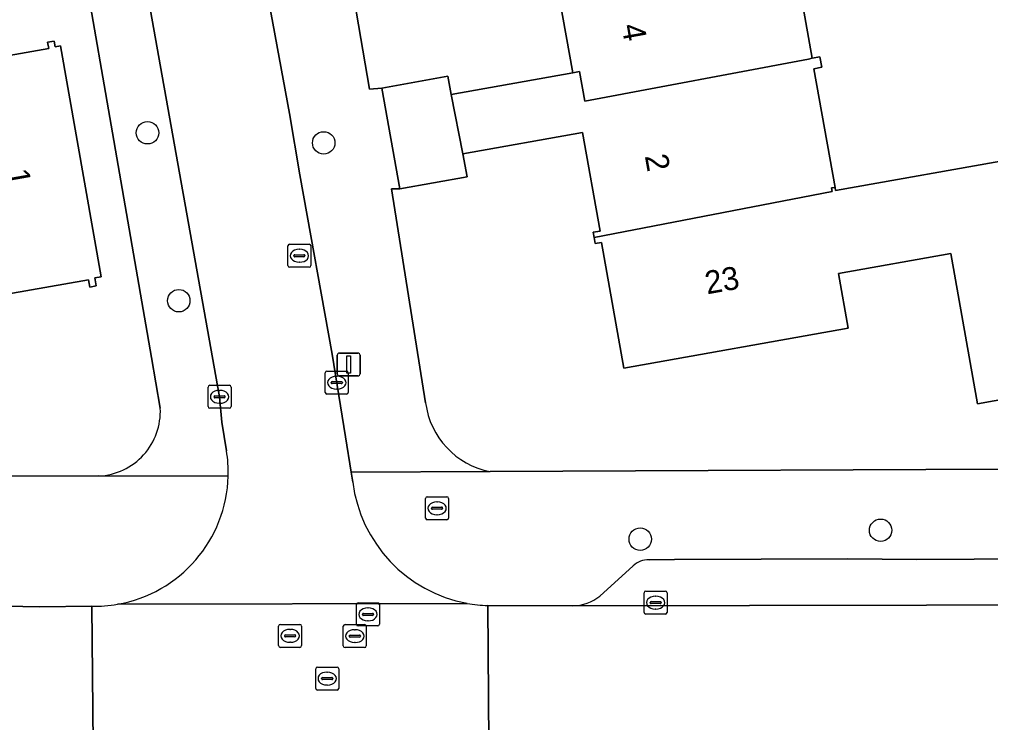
# Model space of a CAD drawing. Extents: x 157793 to 159380, y 380877 to 382313.
# Drawn here: x 158312.16 to 158354.41, y 381260.34 to 381290.94 of the extents above; entities that cross this region are included whole.
import ezdxf

# ---------------------------------------------------------------- set-up
doc = ezdxf.new("R2010")
doc.units = 0
for name, color, linetype in [('IMGEO_Boom', 7, 'Continuous'), ('IMGEO_Brandkraan', 7, 'Continuous'), ('IMGEO_Erf', 7, 'Continuous'), ('IMGEO_Kolk', 7, 'Continuous'), ('IMGEO_Lichtmast', 7, 'Continuous'), ('IMGEO_Pand', 7, 'Continuous'), ('IMGEO_Pand_nummerreeks', 7, 'Continuous'), ('IMGEO_Parkeervlak_open', 7, 'Continuous'), ('IMGEO_Rijbaan_lokaal_gesloten', 7, 'Continuous'), ('IMGEO_Rijbaan_lokaal_open', 7, 'Continuous'), ('IMGEO_Rioolput', 7, 'Continuous'), ('IMGEO_Voetpad_open', 7, 'Continuous')]:
    doc.layers.add(name, color=color, linetype=linetype)

msp = doc.modelspace()

# ---------------------------------------------------------------- linework, layer by layer
at = {"layer": 'IMGEO_Boom'}
for centre in [(158317.73, 381286.003), (158325.396, 381285.56), (158319.091, 381278.696), (158349.626, 381268.704), (158339.169, 381268.317)]:
    msp.add_circle(centre, 0.489, dxfattribs=at)
at = {"layer": 'IMGEO_Brandkraan'}
for p, q in [((158329.829, 381269.236), (158329.829, 381270.088)), ((158329.904, 381270.162), (158330.756, 381270.162)), ((158330.317, 381269.942), (158330.342, 381269.942)), ((158330.83, 381270.088), (158330.83, 381269.236)), ((158330.088, 381269.656), (158330.088, 381269.668)), ((158330.526, 381269.619), (158330.128, 381269.619)), ((158330.131, 381269.705), (158330.529, 381269.705)), ((158330.572, 381269.668), (158330.572, 381269.656)), ((158330.756, 381269.162), (158329.904, 381269.162)), ((158330.34, 381269.382), (158330.315, 381269.382))]:
    msp.add_line(p, q, dxfattribs=at)
for points in [[(158329.829, 381269.236), (158329.829, 381270.088)], [(158329.904, 381270.162), (158330.756, 381270.162)], [(158330.83, 381270.088), (158330.83, 381269.236)], [(158330.756, 381269.162), (158329.904, 381269.162)]]:
    msp.add_lwpolyline(points, dxfattribs=at)
for centre, radius, start, end in [((158329.906, 381270.086), 0.0765, 91.552, 178.448), ((158329.906, 381270.086), 0.0765, 91.552, 178.448), ((158330.754, 381270.086), 0.0765, 1.552, 88.448), ((158330.754, 381270.086), 0.0765, 1.552, 88.448), ((158330.128, 381269.665), 0.0403, 85.8775, 175.7526), ((158330.125, 381269.655), 0.0366, 178.938, 274.7102), ((158330.529, 381269.662), 0.043, 264.8664, 352.4533), ((158330.533, 381269.667), 0.0386, 1.7309, 96.639), ((158329.906, 381269.238), 0.0765, 181.552, 268.448), ((158329.906, 381269.238), 0.0765, 181.552, 268.448), ((158330.754, 381269.238), 0.0765, 271.552, 358.448), ((158330.754, 381269.238), 0.0765, 271.552, 358.448)]:
    msp.add_arc(centre, radius, start, end, dxfattribs=at)
for centre, major_axis, ratio, start_param, end_param in [((158330.316, 381269.662), (-0.387, 0.002), 0.722429, 4.712389, 7.853982), ((158330.341, 381269.662), (-0.39, 0.002), 0.717154, 1.570796, 4.712389)]:
    msp.add_ellipse(centre, major_axis=major_axis, ratio=ratio, start_param=start_param, end_param=end_param, dxfattribs=at)
at = {"layer": 'IMGEO_Erf'}
for points in [[(158318.288, 381274.019), (158317.903, 381276.217), (158313.302, 381302.722)], [(158345.703, 381294.572), (158346.649, 381289.246), (158346.982, 381289.305), (158347.063, 381288.851), (158346.727, 381288.791), (158347.644, 381283.627), (158347.668, 381283.494), (158355.51, 381284.888)], [(158308.165, 381288.747), (158313.434, 381289.672), (158313.387, 381289.939), (158313.67, 381289.989), (158313.713, 381289.744), (158313.952, 381289.786), (158315.717, 381279.732), (158315.437, 381279.683), (158315.498, 381279.335), (158315.223, 381279.287), (158315.166, 381279.607), (158309.951, 381278.691)], [(158352.682, 381280.748), (158347.788, 381279.879), (158348.21, 381277.5), (158338.451, 381275.766), (158337.479, 381281.232), (158337.212, 381281.185), (158337.167, 381281.44), (158337.126, 381281.673), (158337.424, 381281.726), (158336.661, 381286.018), (158331.455, 381285.093), (158331.634, 381284.085), (158328.708, 381283.565), (158328.34, 381283.56), (158329.832, 381274.251)], [(158332.634, 381271.258), (158357.912, 381271.377), (158357.299, 381274.826), (158353.846, 381274.202), (158352.682, 381280.748)], [(158242.989, 381270.941), (158315.615, 381271.068)]]:
    msp.add_lwpolyline(points, dxfattribs=at)
msp.add_lwpolyline([(158329.578, 381295.185), (158326.727, 381294.678), (158326.241, 381294.61), (158327.383, 381287.904), (158327.928, 381287.95), (158330.798, 381288.46), (158330.938, 381287.67), (158336.231, 381288.611), (158335.498, 381292.735), (158335.147, 381292.672), (158335.108, 381292.894), (158335.068, 381293.119), (158335.466, 381293.19), (158334.734, 381297.313), (158329.37, 381296.36)], close=True, dxfattribs=at)
for centre, radius, start, end in [((158333.304, 381274.693), 3.5, 187.2542, 258.9702), ((158315.478, 381273.878), 2.813, 272.7881, 2.8716)]:
    msp.add_arc(centre, radius, start, end, dxfattribs=at)
at = {"layer": 'IMGEO_Kolk'}
for p, q in [((158325.465, 381274.704), (158325.465, 381275.556)), ((158325.54, 381275.63), (158326.392, 381275.63)), ((158325.953, 381275.41), (158325.978, 381275.41)), ((158326.466, 381275.556), (158326.466, 381274.704)), ((158320.365, 381274.087), (158320.365, 381274.939)), ((158320.44, 381275.013), (158321.292, 381275.013)), ((158321.366, 381274.939), (158321.366, 381274.087)), ((158325.724, 381275.124), (158325.724, 381275.136)), ((158326.162, 381275.087), (158325.764, 381275.087)), ((158325.767, 381275.173), (158326.165, 381275.173)), ((158326.208, 381275.136), (158326.208, 381275.124)), ((158320.624, 381274.507), (158320.624, 381274.519)), ((158320.667, 381274.556), (158321.065, 381274.556)), ((158320.853, 381274.793), (158320.878, 381274.793)), ((158321.108, 381274.519), (158321.108, 381274.507)), ((158326.392, 381274.63), (158325.54, 381274.63)), ((158325.976, 381274.85), (158325.951, 381274.85)), ((158321.062, 381274.47), (158320.664, 381274.47)), ((158320.876, 381274.233), (158320.851, 381274.233)), ((158321.292, 381274.013), (158320.44, 381274.013)), ((158339.412, 381266.056), (158340.264, 381266.056)), ((158339.337, 381265.13), (158339.337, 381265.982)), ((158339.639, 381265.599), (158340.037, 381265.599)), ((158339.825, 381265.836), (158339.85, 381265.836)), ((158340.338, 381265.982), (158340.338, 381265.13)), ((158339.596, 381265.55), (158339.596, 381265.562)), ((158340.034, 381265.513), (158339.636, 381265.513)), ((158339.848, 381265.276), (158339.823, 381265.276)), ((158340.08, 381265.562), (158340.08, 381265.55)), ((158340.264, 381265.056), (158339.412, 381265.056))]:
    msp.add_line(p, q, dxfattribs=at)
for points in [[(158325.465, 381274.704), (158325.465, 381275.556)], [(158325.54, 381275.63), (158326.392, 381275.63)], [(158326.466, 381275.556), (158326.466, 381274.704)], [(158320.365, 381274.087), (158320.365, 381274.939)], [(158320.44, 381275.013), (158321.292, 381275.013)], [(158321.366, 381274.939), (158321.366, 381274.087)], [(158326.392, 381274.63), (158325.54, 381274.63)], [(158321.292, 381274.013), (158320.44, 381274.013)], [(158339.412, 381266.056), (158340.264, 381266.056)], [(158339.337, 381265.13), (158339.337, 381265.982)], [(158340.338, 381265.982), (158340.338, 381265.13)], [(158340.264, 381265.056), (158339.412, 381265.056)]]:
    msp.add_lwpolyline(points, dxfattribs=at)
for centre, radius, start, end in [((158325.542, 381275.554), 0.0765, 91.552, 178.448), ((158325.542, 381275.554), 0.0765, 91.552, 178.448), ((158326.39, 381275.554), 0.0765, 1.552, 88.448), ((158326.39, 381275.554), 0.0765, 1.552, 88.448), ((158320.442, 381274.937), 0.0765, 91.552, 178.448), ((158320.442, 381274.937), 0.0765, 91.552, 178.448), ((158321.29, 381274.937), 0.0765, 1.552, 88.448), ((158321.29, 381274.937), 0.0765, 1.552, 88.448), ((158325.764, 381275.133), 0.0403, 85.8775, 175.7526), ((158325.761, 381275.123), 0.0366, 178.938, 274.7102), ((158326.165, 381275.13), 0.043, 264.8664, 352.4533), ((158326.169, 381275.135), 0.0386, 1.7309, 96.639), ((158320.664, 381274.516), 0.0403, 85.8775, 175.7526), ((158320.661, 381274.506), 0.0366, 178.938, 274.7102), ((158321.065, 381274.513), 0.043, 264.8664, 352.4533), ((158321.069, 381274.518), 0.0386, 1.7309, 96.639), ((158325.542, 381274.706), 0.0765, 181.552, 268.448), ((158325.542, 381274.706), 0.0765, 181.552, 268.448), ((158326.39, 381274.706), 0.0765, 271.552, 358.448), ((158326.39, 381274.706), 0.0765, 271.552, 358.448), ((158320.442, 381274.089), 0.0765, 181.552, 268.448), ((158320.442, 381274.089), 0.0765, 181.552, 268.448), ((158321.29, 381274.089), 0.0765, 271.552, 358.448), ((158321.29, 381274.089), 0.0765, 271.552, 358.448), ((158339.414, 381265.98), 0.0765, 91.552, 178.448), ((158339.414, 381265.98), 0.0765, 91.552, 178.448), ((158340.262, 381265.98), 0.0765, 1.552, 88.448), ((158340.262, 381265.98), 0.0765, 1.552, 88.448), ((158339.636, 381265.559), 0.0403, 85.8775, 175.7526), ((158340.041, 381265.561), 0.0386, 1.7309, 96.639), ((158339.633, 381265.549), 0.0366, 178.938, 274.7102), ((158340.037, 381265.556), 0.043, 264.8664, 352.4533), ((158339.414, 381265.132), 0.0765, 181.552, 268.448), ((158339.414, 381265.132), 0.0765, 181.552, 268.448), ((158340.262, 381265.132), 0.0765, 271.552, 358.448), ((158340.262, 381265.132), 0.0765, 271.552, 358.448)]:
    msp.add_arc(centre, radius, start, end, dxfattribs=at)
for centre, major_axis, ratio, start_param, end_param in [((158325.952, 381275.13), (-0.387, 0.002), 0.722429, 4.712389, 7.853982), ((158325.977, 381275.13), (-0.39, 0.002), 0.717154, 1.570796, 4.712389), ((158320.852, 381274.513), (-0.387, 0.002), 0.722429, 4.712389, 7.853982), ((158320.877, 381274.513), (-0.39, 0.002), 0.717154, 1.570796, 4.712389), ((158339.824, 381265.556), (-0.387, 0.002), 0.722429, 4.712389, 7.853982), ((158339.849, 381265.556), (-0.39, 0.002), 0.717154, 1.570796, 4.712389)]:
    msp.add_ellipse(centre, major_axis=major_axis, ratio=ratio, start_param=start_param, end_param=end_param, dxfattribs=at)
at = {"layer": 'IMGEO_Lichtmast'}
for p, q in [((158325.987, 381275.519), (158325.987, 381276.319)), ((158325.987, 381276.319), (158325.987, 381275.519)), ((158326.087, 381276.419), (158326.877, 381276.419)), ((158326.877, 381276.419), (158326.087, 381276.419)), ((158326.977, 381276.319), (158326.977, 381275.519)), ((158326.977, 381275.519), (158326.977, 381276.319)), ((158326.877, 381275.419), (158326.087, 381275.419)), ((158326.087, 381275.419), (158326.877, 381275.419))]:
    msp.add_line(p, q, dxfattribs=at)
msp.add_lwpolyline([(158326.407, 381276.294), (158326.557, 381276.294), (158326.557, 381275.544), (158326.407, 381275.544), (158326.407, 381276.294)], dxfattribs=at)
for centre, start, end in [((158326.087, 381276.319), 90, 180), ((158326.087, 381276.319), 90, 180), ((158326.877, 381276.319), 0, 90), ((158326.877, 381276.319), 360, 90), ((158326.087, 381275.519), 180, 270), ((158326.087, 381275.519), 180, 270), ((158326.877, 381275.519), 270, 0), ((158326.877, 381275.519), 270, 0)]:
    msp.add_arc(centre, 0.1, start, end, dxfattribs=at)
at = {"layer": 'IMGEO_Pand'}
for points in [[(158346.649, 381289.246), (158345.703, 381294.572), (158345.939, 381294.614), (158345.892, 381294.875), (158345.497, 381294.804), (158335.108, 381292.894), (158335.147, 381292.672), (158335.498, 381292.735), (158336.231, 381288.611), (158336.525, 381288.663), (158336.755, 381287.371), (158346.493, 381289.212)], [(158308.165, 381288.747), (158309.951, 381278.691), (158315.166, 381279.607), (158315.223, 381279.287), (158315.498, 381279.335), (158315.437, 381279.683), (158315.717, 381279.732), (158313.952, 381289.786), (158313.713, 381289.744), (158313.67, 381289.989), (158313.387, 381289.939), (158313.434, 381289.672)], [(158347.644, 381283.627), (158346.727, 381288.791), (158347.063, 381288.851), (158346.982, 381289.305), (158346.649, 381289.246), (158346.493, 381289.212), (158336.755, 381287.371), (158336.525, 381288.663), (158336.231, 381288.611), (158330.938, 381287.67), (158331.455, 381285.093), (158336.661, 381286.018), (158337.424, 381281.726), (158337.126, 381281.673), (158337.167, 381281.44), (158347.517, 381283.452), (158347.491, 381283.6)], [(158331.455, 381285.093), (158330.938, 381287.67), (158330.798, 381288.46), (158327.928, 381287.95), (158328.708, 381283.565), (158331.634, 381284.085)], [(158347.644, 381283.627), (158347.491, 381283.6), (158347.517, 381283.452), (158337.167, 381281.44), (158337.212, 381281.185), (158337.479, 381281.232), (158338.451, 381275.766), (158348.21, 381277.5), (158347.788, 381279.879), (158352.682, 381280.748), (158353.846, 381274.202), (158357.299, 381274.826), (158356.424, 381279.749), (158355.51, 381284.888), (158347.668, 381283.494)]]:
    msp.add_lwpolyline(points, close=True, dxfattribs=at)
at = {"layer": 'IMGEO_Parkeervlak_open'}
for points in [[(158340.662, 381267.433), (158339.549, 381267.413)], [(158348.205, 381267.457), (158340.662, 381267.433)], [(158351.187, 381267.439), (158348.205, 381267.457)], [(158358.727, 381267.475), (158351.187, 381267.439)], [(158338.855, 381267.157), (158337.409, 381265.84)], [(158336.235, 381265.417), (158359.308, 381265.463)]]:
    msp.add_lwpolyline(points, dxfattribs=at)
for centre, radius, start, end in [((158339.506, 381266.461), 0.953, 87.4191, 133.0765), ((158336.203, 381267.348), 1.931, 270.961, 308.6679)]:
    msp.add_arc(centre, radius, start, end, dxfattribs=at)
at = {"layer": 'IMGEO_Rijbaan_lokaal_gesloten'}
msp.add_lwpolyline([(158286.662, 381259.328), (158288.767, 381259.35), (158290.731, 381259.346), (158301.209, 381259.362), (158302.623, 381259.359), (158312.871, 381259.424), (158315.363, 381259.413), (158315.308, 381265.4), (158313.032, 381265.375), (158311.589, 381265.408), (158311.316, 381265.407), (158310.558, 381265.403), (158282.391, 381265.258)], dxfattribs=at)
msp.add_lwpolyline([(158351.694, 381259.465), (158354.637, 381259.474), (158359.295, 381259.485), (158359.308, 381265.463), (158336.235, 381265.417), (158332.537, 381265.427), (158332.578, 381259.441), (158335.765, 381259.432), (158338.41, 381259.425)], close=True, dxfattribs=at)
at = {"layer": 'IMGEO_Rijbaan_lokaal_open'}
for points in [[(158324.362, 381284.168), (158323.906, 381286.839), (158322.464, 381294.712), (158321.883, 381298.081), (158320.447, 381305.996), (158320.358, 381306.618), (158315.291, 381305.694), (158320.866, 381274.513), (158320.963, 381273.407), (158321.166, 381272.169)], [(158326.661, 381270.803), (158326.591, 381271.23), (158326.339, 381272.778), (158325.77, 381276.366), (158324.362, 381284.168)], [(158315.308, 381265.4), (158315.363, 381259.413), (158321.002, 381259.426), (158332.578, 381259.441), (158332.537, 381265.427)], [(158316.423, 381265.485), (158331.635, 381265.526)], [(158331.635, 381265.526), (158316.423, 381265.485)]]:
    msp.add_lwpolyline(points, dxfattribs=at)
for centre, radius, start, end in [((158315.536, 381271.226), 5.708, 358.3414, 9.5063), ((158315.424, 381271.218), 5.82, 279.8801, 358.4502), ((158332.753, 381271.563), 6.139, 187.1069, 259.507), ((158315.419, 381271.302), 5.903, 268.9246, 279.7942), ((158332.761, 381271.624), 6.201, 259.5408, 267.9322)]:
    msp.add_arc(centre, radius, start, end, dxfattribs=at)
at = {"layer": 'IMGEO_Rioolput'}
for p, q in [((158323.838, 381280.225), (158323.838, 381281.077)), ((158323.913, 381281.151), (158324.765, 381281.151)), ((158324.326, 381280.931), (158324.351, 381280.931)), ((158324.839, 381281.077), (158324.839, 381280.225)), ((158324.097, 381280.645), (158324.097, 381280.657)), ((158324.535, 381280.608), (158324.137, 381280.608)), ((158324.14, 381280.694), (158324.538, 381280.694)), ((158324.581, 381280.657), (158324.581, 381280.645)), ((158324.765, 381280.151), (158323.913, 381280.151)), ((158324.349, 381280.371), (158324.324, 381280.371)), ((158326.822, 381264.618), (158326.822, 381265.47)), ((158326.897, 381265.544), (158327.749, 381265.544)), ((158327.31, 381265.324), (158327.335, 381265.324)), ((158327.823, 381265.47), (158327.823, 381264.618)), ((158327.081, 381265.038), (158327.081, 381265.05)), ((158327.519, 381265.001), (158327.121, 381265.001)), ((158327.124, 381265.087), (158327.522, 381265.087)), ((158327.333, 381264.764), (158327.308, 381264.764)), ((158327.565, 381265.05), (158327.565, 381265.038)), ((158323.436, 381263.685), (158323.436, 381264.537)), ((158323.511, 381264.611), (158324.363, 381264.611)), ((158323.924, 381264.391), (158323.949, 381264.391)), ((158324.437, 381264.537), (158324.437, 381263.685)), ((158326.25, 381263.674), (158326.25, 381264.526)), ((158326.325, 381264.6), (158327.177, 381264.6)), ((158326.738, 381264.38), (158326.763, 381264.38)), ((158327.749, 381264.544), (158326.897, 381264.544)), ((158327.251, 381264.526), (158327.251, 381263.674)), ((158323.695, 381264.105), (158323.695, 381264.117)), ((158324.133, 381264.068), (158323.735, 381264.068)), ((158323.738, 381264.154), (158324.136, 381264.154)), ((158324.179, 381264.117), (158324.179, 381264.105)), ((158326.509, 381264.094), (158326.509, 381264.106)), ((158326.947, 381264.057), (158326.549, 381264.057)), ((158326.552, 381264.143), (158326.95, 381264.143)), ((158326.993, 381264.106), (158326.993, 381264.094)), ((158324.363, 381263.611), (158323.511, 381263.611)), ((158323.947, 381263.831), (158323.922, 381263.831)), ((158327.177, 381263.6), (158326.325, 381263.6)), ((158326.761, 381263.82), (158326.736, 381263.82)), ((158325.049, 381261.826), (158325.049, 381262.678)), ((158325.124, 381262.752), (158325.976, 381262.752)), ((158326.05, 381262.678), (158326.05, 381261.826)), ((158325.308, 381262.246), (158325.308, 381262.258)), ((158325.351, 381262.295), (158325.749, 381262.295)), ((158325.537, 381262.532), (158325.562, 381262.532)), ((158325.792, 381262.258), (158325.792, 381262.246)), ((158325.746, 381262.209), (158325.348, 381262.209)), ((158325.56, 381261.972), (158325.535, 381261.972)), ((158325.976, 381261.752), (158325.124, 381261.752))]:
    msp.add_line(p, q, dxfattribs=at)
for points in [[(158323.838, 381280.225), (158323.838, 381281.077)], [(158323.913, 381281.151), (158324.765, 381281.151)], [(158324.839, 381281.077), (158324.839, 381280.225)], [(158324.765, 381280.151), (158323.913, 381280.151)], [(158326.822, 381264.618), (158326.822, 381265.47)], [(158326.897, 381265.544), (158327.749, 381265.544)], [(158327.823, 381265.47), (158327.823, 381264.618)], [(158323.436, 381263.685), (158323.436, 381264.537)], [(158323.511, 381264.611), (158324.363, 381264.611)], [(158324.437, 381264.537), (158324.437, 381263.685)], [(158326.25, 381263.674), (158326.25, 381264.526)], [(158326.325, 381264.6), (158327.177, 381264.6)], [(158327.749, 381264.544), (158326.897, 381264.544)], [(158327.251, 381264.526), (158327.251, 381263.674)], [(158324.363, 381263.611), (158323.511, 381263.611)], [(158327.177, 381263.6), (158326.325, 381263.6)], [(158325.049, 381261.826), (158325.049, 381262.678)], [(158325.124, 381262.752), (158325.976, 381262.752)], [(158326.05, 381262.678), (158326.05, 381261.826)], [(158325.976, 381261.752), (158325.124, 381261.752)]]:
    msp.add_lwpolyline(points, dxfattribs=at)
for centre, radius, start, end in [((158323.915, 381281.075), 0.0765, 91.552, 178.448), ((158323.915, 381281.075), 0.0765, 91.552, 178.448), ((158324.763, 381281.075), 0.0765, 1.552, 88.448), ((158324.763, 381281.075), 0.0765, 1.552, 88.448), ((158324.137, 381280.654), 0.0403, 85.8775, 175.7526), ((158324.134, 381280.644), 0.0366, 178.938, 274.7102), ((158324.538, 381280.651), 0.043, 264.8664, 352.4533), ((158324.542, 381280.656), 0.0386, 1.7309, 96.639), ((158323.915, 381280.227), 0.0765, 181.552, 268.448), ((158323.915, 381280.227), 0.0765, 181.552, 268.448), ((158324.763, 381280.227), 0.0765, 271.552, 358.448), ((158324.763, 381280.227), 0.0765, 271.552, 358.448), ((158326.899, 381265.468), 0.0765, 91.552, 178.448), ((158326.899, 381265.468), 0.0765, 91.552, 178.448), ((158327.747, 381265.468), 0.0765, 1.552, 88.448), ((158327.747, 381265.468), 0.0765, 1.552, 88.448), ((158327.121, 381265.047), 0.0403, 85.8775, 175.7526), ((158327.118, 381265.037), 0.0366, 178.938, 274.7102), ((158327.522, 381265.044), 0.043, 264.8664, 352.4533), ((158327.526, 381265.049), 0.0386, 1.7309, 96.639), ((158323.513, 381264.535), 0.0765, 91.552, 178.448), ((158323.513, 381264.535), 0.0765, 91.552, 178.448), ((158324.361, 381264.535), 0.0765, 1.552, 88.448), ((158324.361, 381264.535), 0.0765, 1.552, 88.448), ((158326.327, 381264.524), 0.0765, 91.552, 178.448), ((158326.327, 381264.524), 0.0765, 91.552, 178.448), ((158326.899, 381264.62), 0.0765, 181.552, 268.448), ((158326.899, 381264.62), 0.0765, 181.552, 268.448), ((158327.175, 381264.524), 0.0765, 1.552, 88.448), ((158327.175, 381264.524), 0.0765, 1.552, 88.448), ((158327.747, 381264.62), 0.0765, 271.552, 358.448), ((158327.747, 381264.62), 0.0765, 271.552, 358.448), ((158323.735, 381264.114), 0.0403, 85.8775, 175.7526), ((158323.732, 381264.104), 0.0366, 178.938, 274.7102), ((158324.136, 381264.111), 0.043, 264.8664, 352.4533), ((158324.14, 381264.116), 0.0386, 1.7309, 96.639), ((158326.549, 381264.103), 0.0403, 85.8775, 175.7526), ((158326.546, 381264.093), 0.0366, 178.938, 274.7102), ((158326.95, 381264.1), 0.043, 264.8664, 352.4533), ((158326.954, 381264.105), 0.0386, 1.7309, 96.639), ((158323.513, 381263.687), 0.0765, 181.552, 268.448), ((158323.513, 381263.687), 0.0765, 181.552, 268.448), ((158324.361, 381263.687), 0.0765, 271.552, 358.448), ((158324.361, 381263.687), 0.0765, 271.552, 358.448), ((158326.327, 381263.676), 0.0765, 181.552, 268.448), ((158326.327, 381263.676), 0.0765, 181.552, 268.448), ((158327.175, 381263.676), 0.0765, 271.552, 358.448), ((158327.175, 381263.676), 0.0765, 271.552, 358.448), ((158325.126, 381262.676), 0.0765, 91.552, 178.448), ((158325.126, 381262.676), 0.0765, 91.552, 178.448), ((158325.974, 381262.676), 0.0765, 1.552, 88.448), ((158325.974, 381262.676), 0.0765, 1.552, 88.448), ((158325.348, 381262.255), 0.0403, 85.8775, 175.7526), ((158325.345, 381262.245), 0.0366, 178.938, 274.7102), ((158325.749, 381262.252), 0.043, 264.8664, 352.4533), ((158325.753, 381262.257), 0.0386, 1.7309, 96.639), ((158325.126, 381261.828), 0.0765, 181.552, 268.448), ((158325.126, 381261.828), 0.0765, 181.552, 268.448), ((158325.974, 381261.828), 0.0765, 271.552, 358.448), ((158325.974, 381261.828), 0.0765, 271.552, 358.448)]:
    msp.add_arc(centre, radius, start, end, dxfattribs=at)
for centre, major_axis, ratio, start_param, end_param in [((158324.325, 381280.651), (-0.387, 0.002), 0.722429, 4.712389, 7.853982), ((158324.35, 381280.651), (-0.39, 0.002), 0.717154, 1.570796, 4.712389), ((158327.309, 381265.044), (-0.387, 0.002), 0.722429, 4.712389, 7.853982), ((158327.334, 381265.044), (-0.39, 0.002), 0.717154, 1.570796, 4.712389), ((158323.923, 381264.111), (-0.387, 0.002), 0.722429, 4.712389, 7.853982), ((158323.948, 381264.111), (-0.39, 0.002), 0.717154, 1.570796, 4.712389), ((158326.737, 381264.1), (-0.387, 0.002), 0.722429, 4.712389, 7.853982), ((158326.762, 381264.1), (-0.39, 0.002), 0.717154, 1.570796, 4.712389), ((158325.536, 381262.252), (-0.387, 0.002), 0.722429, 4.712389, 7.853982), ((158325.561, 381262.252), (-0.39, 0.002), 0.717154, 1.570796, 4.712389)]:
    msp.add_ellipse(centre, major_axis=major_axis, ratio=ratio, start_param=start_param, end_param=end_param, dxfattribs=at)
at = {"layer": 'IMGEO_Voetpad_open'}
for points in [[(158309.963, 381364.907), (158314.145, 381341.504), (158314.742, 381338.017), (158316.475, 381328.47), (158317.829, 381320.679), (158318.433, 381317.367), (158319.757, 381309.931), (158319.835, 381309.534), (158320.358, 381306.618), (158320.447, 381305.996), (158321.883, 381298.081), (158322.464, 381294.712), (158323.906, 381286.839), (158324.362, 381284.168), (158325.77, 381276.366), (158326.339, 381272.778), (158326.591, 381271.23), (158332.634, 381271.258)], [(158314.685, 381309.049), (158309.616, 381337.143), (158309.295, 381338.995), (158305.272, 381338.283), (158306.207, 381332.961), (158307.943, 381331.828), (158311.865, 381310.138), (158308.536, 381309.615), (158309.288, 381305.639), (158309.719, 381303.244), (158309.906, 381302.208), (158313.302, 381302.722), (158317.903, 381276.217), (158318.288, 381274.019)], [(158321.166, 381272.169), (158320.963, 381273.407), (158320.866, 381274.513), (158315.291, 381305.694), (158314.685, 381309.049)], [(158329.832, 381274.251), (158328.34, 381283.56), (158328.708, 381283.565), (158327.928, 381287.95), (158327.383, 381287.904), (158326.241, 381294.61)], [(158458.608, 381271.782), (158448.288, 381271.738), (158448.019, 381271.737), (158393.303, 381271.505), (158386.607, 381271.512), (158359.289, 381271.383), (158357.912, 381271.377), (158332.634, 381271.258), (158326.591, 381271.23), (158326.661, 381270.803)], [(158321.242, 381271.061), (158315.615, 381271.068), (158242.989, 381270.941)], [(158315.615, 381271.068), (158321.242, 381271.061)], [(158339.549, 381267.413), (158340.662, 381267.433), (158348.205, 381267.457), (158351.187, 381267.439), (158358.727, 381267.475), (158361.539, 381267.5), (158369.868, 381267.499), (158373.426, 381267.499), (158377.072, 381267.508), (158378.636, 381267.525)], [(158337.409, 381265.84), (158338.855, 381267.157)], [(158311.316, 381265.407), (158311.589, 381265.408), (158313.032, 381265.375), (158315.308, 381265.4)], [(158332.537, 381265.427), (158336.235, 381265.417)]]:
    msp.add_lwpolyline(points, dxfattribs=at)
for centre, radius, start, end in [((158333.304, 381274.693), 3.5, 187.2542, 258.9702), ((158315.478, 381273.878), 2.813, 272.7881, 2.8716), ((158315.536, 381271.226), 5.708, 358.3414, 9.5063), ((158315.424, 381271.218), 5.82, 279.8801, 358.4502), ((158332.753, 381271.563), 6.139, 187.1069, 259.507), ((158339.506, 381266.461), 0.953, 87.4191, 133.0765), ((158336.203, 381267.348), 1.931, 270.961, 308.6679), ((158315.419, 381271.302), 5.903, 268.9246, 279.7942), ((158332.761, 381271.624), 6.201, 259.5408, 267.9322)]:
    msp.add_arc(centre, radius, start, end, dxfattribs=at)

# ---------------------------------------------------------------- texts
at = {"layer": 'IMGEO_Pand_nummerreeks'}
for s, rotation, p in [('4', 280.1259, (158338.351, 381290.665)), ('2', 280.1259, (158339.364, 381284.994)), ('1', 279.9569, (158311.576, 381284.352)), ('23', 10.0753, (158342.076, 381278.969))]:
    msp.add_text(s, height=1, rotation=rotation, dxfattribs=at).set_placement(p)

doc.saveas('drawing.dxf')
